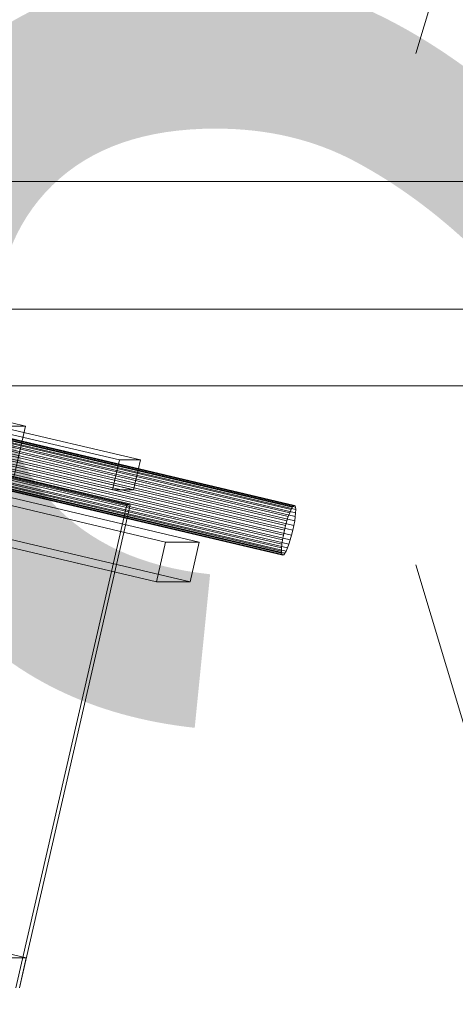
# Model space of a CAD drawing. Header units: millimetres. Extents: x -2233 to 61924, y -68080 to 6847.
# Tile 848 of 1056: x 27778 to 27863, y 64 to 257. Entities that reach past the tile are written whole.
import ezdxf

# ---------------------------------------------------------------- set-up
doc = ezdxf.new("R2010")
doc.units = ezdxf.units.MM
for name, color, linetype, lineweight in [('COTAS_P', 1, 'Continuous', 0), ('lateral_bajante_movil', 7, 'Continuous', 0), ('lateral_C10', 7, 'Continuous', 0)]:
    doc.layers.add(name, color=color, linetype=linetype, lineweight=lineweight)
doc.dimstyles.new('R19_100', dxfattribs={"dimtxt": 250, "dimasz": 150, "dimexe": 150, "dimexo": 80, "dimgap": 100, "dimtad": 1, "dimtih": 1, "dimtoh": 1, "dimdsep": 46, "dimcen": 0.09, "dimadec": 0, "dimazin": 0, "dimtfac": 1, "dimtdec": 4, "dimtofl": 0, "dimtmove": 0, "dimatfit": 3, "dimfxl": 1, "dimtolj": 1, "dimtzin": 0, "dimarcsym": 0})

# ---------------------------------------------------------------- blocks, each defined once
blk = doc.blocks.new('DIM_R28_17')
at = {"layer": 'COTAS_P'}
for p, q in [((27500, 400), (27900, 400)), ((27900, 400), (27855, 250)), ((27900, 0), (27900, 400)), ((27900, 400), (27945, 250)), ((27900, 0), (27855, 150)), ((27900, 0), (27945, 150)), ((27500, 0), (27900, 0))]:
    blk.add_line(p, q, dxfattribs=at)
blk.add_text('400 P', height=250, rotation=90, dxfattribs=at).set_placement((27800, 200))
blk = doc.blocks.new('DIM_R28_18')
at = {"layer": 'COTAS_P'}
for p, q in [((27500, 600), (27900, 600)), ((27900, 600), (27855, 450)), ((27900, 0), (27900, 600)), ((27900, 600), (27945, 450)), ((27900, 0), (27855, 150)), ((27900, 0), (27945, 150)), ((27500, 0), (27900, 0))]:
    blk.add_line(p, q, dxfattribs=at)
blk.add_text('600 P', height=250, rotation=90, dxfattribs=at).set_placement((27800, 300))
blk = doc.blocks.new('DIM_R28_19')
at = {"layer": 'COTAS_P'}
for p, q in [((27700, 200), (28100, 200)), ((28100, 200), (28055, 50)), ((28100, 0), (28100, 200)), ((28100, 200), (28145, 50)), ((28100, 0), (28055, 150)), ((28100, 0), (28145, 150)), ((27700, 0), (28100, 0))]:
    blk.add_line(p, q, dxfattribs=at)
blk.add_text('200 P', height=250, rotation=90, dxfattribs=at).set_placement((28000, 100))

msp = doc.modelspace()

# ---------------------------------------------------------------- linework, layer by layer
at = {"layer": 'lateral_bajante_movil'}
for p, q in [((26950.067, 225), (28253.576, 225)), ((26950.067, 185), (28253.576, 185))]:
    msp.add_line(p, q, dxfattribs=at)
at = {"layer": 'lateral_C10'}
for p, q in [((27797.008, 170.516), (18962.499, 2252.211)), ((18966.609, 2252.211), (27801.118, 170.516)), ((18961.159, 2246.367), (27795.668, 164.672)), ((27799.778, 164.672), (18965.269, 2246.367)), ((27798.451, 161.75), (18963.941, 2243.445)), ((18964.599, 2243.445), (27799.108, 161.75)), ((18944.277, 2154.807), (27778.787, 73.112)), ((27692.167, 197.525), (27778.637, 177.15)), ((27806.051, 154.458), (27642.718, 192.944)), ((27649.294, 192.944), (27812.627, 154.458)), ((27831.234, 161.618), (27715.94, 188.785)), ((27830.326, 160.192), (27715.032, 187.359)), ((27830.59, 160.798), (27715.296, 187.965)), ((27830.835, 161.248), (27715.541, 188.415)), ((27831.053, 161.525), (27715.759, 188.692)), ((27831.373, 161.525), (27716.079, 188.692)), ((27831.464, 161.248), (27716.17, 188.415)), ((27831.489, 160.192), (27716.195, 187.359)), ((27831.503, 160.798), (27716.209, 187.965)), ((27640.931, 185.152), (27804.265, 146.665)), ((27810.84, 146.665), (27647.507, 185.152)), ((27829.786, 158.612), (27714.492, 185.779)), ((27830.055, 159.454), (27714.761, 186.621)), ((27831.305, 158.612), (27716.011, 185.779)), ((27831.422, 159.454), (27716.128, 186.621)), ((27829.094, 155.798), (27713.8, 182.965)), ((27829.296, 156.748), (27714.002, 183.915)), ((27829.529, 157.698), (27714.235, 184.865)), ((27830.706, 155.798), (27715.412, 182.965)), ((27715.646, 183.915), (27830.94, 156.748)), ((27831.142, 157.698), (27715.848, 184.865)), ((27828.814, 154.042), (27713.52, 181.209)), ((27828.931, 154.884), (27713.637, 182.051)), ((27830.181, 154.042), (27714.887, 181.209)), ((27830.45, 154.884), (27715.156, 182.051)), ((27828.733, 152.699), (27713.439, 179.866)), ((27828.747, 153.304), (27713.453, 180.471)), ((27828.772, 152.249), (27713.478, 179.416)), ((27828.862, 151.972), (27713.568, 179.139)), ((27829.183, 151.972), (27713.889, 179.139)), ((27829.401, 152.249), (27714.107, 179.416)), ((27829.646, 152.699), (27714.352, 179.866)), ((27829.91, 153.304), (27714.616, 180.471)), ((27829.001, 151.878), (27713.707, 179.045)), ((27778.637, 177.15), (27769.431, 177.15)), ((27776.404, 167.41), (27778.637, 177.15)), ((27797.008, 170.516), (27795.668, 164.672)), ((27801.118, 170.516), (27797.008, 170.516)), ((27799.778, 164.672), (27801.118, 170.516)), ((27795.668, 164.672), (27799.778, 164.672)), ((27798.451, 161.75), (27776.79, 67.268)), ((27777.447, 67.268), (27799.108, 161.75)), ((27799.108, 161.75), (27798.451, 161.75)), ((27830.055, 159.454), (27830.326, 160.192)), ((27830.326, 160.192), (27830.59, 160.798)), ((27830.59, 160.798), (27830.835, 161.248)), ((27830.835, 161.248), (27831.053, 161.525)), ((27831.053, 161.525), (27831.234, 161.618)), ((27831.234, 161.618), (27831.373, 161.525)), ((27831.373, 161.525), (27831.464, 161.248)), ((27831.489, 160.192), (27831.422, 159.454)), ((27831.464, 161.248), (27831.503, 160.798)), ((27831.503, 160.798), (27831.489, 160.192)), ((27829.529, 157.698), (27829.786, 158.612)), ((27829.786, 158.612), (27830.055, 159.454)), ((27831.305, 158.612), (27831.142, 157.698)), ((27831.422, 159.454), (27831.305, 158.612)), ((27829.094, 155.798), (27829.296, 156.748)), ((27829.296, 156.748), (27829.529, 157.698)), ((27830.94, 156.748), (27830.706, 155.798)), ((27831.142, 157.698), (27830.94, 156.748)), ((27806.051, 154.458), (27804.265, 146.665)), ((27812.627, 154.458), (27806.051, 154.458)), ((27810.84, 146.665), (27812.627, 154.458)), ((27828.814, 154.042), (27828.931, 154.884)), ((27828.931, 154.884), (27829.094, 155.798)), ((27830.45, 154.884), (27830.181, 154.042)), ((27830.706, 155.798), (27830.45, 154.884)), ((27828.733, 152.699), (27828.747, 153.304)), ((27828.772, 152.249), (27828.733, 152.699)), ((27828.747, 153.304), (27828.814, 154.042)), ((27828.862, 151.972), (27828.772, 152.249)), ((27829.401, 152.249), (27829.183, 151.972)), ((27829.646, 152.699), (27829.401, 152.249)), ((27829.91, 153.304), (27829.646, 152.699)), ((27830.181, 154.042), (27829.91, 153.304)), ((27829.001, 151.878), (27828.862, 151.972)), ((27829.183, 151.972), (27829.001, 151.878)), ((27804.265, 146.665), (27810.84, 146.665)), ((27778.787, 73.112), (27774.677, 73.112)), ((27777.447, 67.268), (27778.787, 73.112))]:
    msp.add_line(p, q, dxfattribs=at)

# ---------------------------------------------------------------- dimensions: what is measured, and where the dimension line sits
at = {"layer": 'COTAS_P'}
for p1, p2, picture, middle in [((27500, 0), (27500, 600), 'DIM_R28_18', (27900, 300)), ((27500, 0), (27500, 400), 'DIM_R28_17', (27900, 200)), ((27700, 0), (27700, 200), 'DIM_R28_19', (28100, 100))]:
    dim = msp.add_aligned_dim(p1=p1, p2=p2, distance=-400, text='<> P', dimstyle='R19_100', dxfattribs=at)
    dim.commit()
    dim.dimension.update_dxf_attribs({"geometry": picture, "text_midpoint": middle})

doc.saveas('drawing.dxf')
